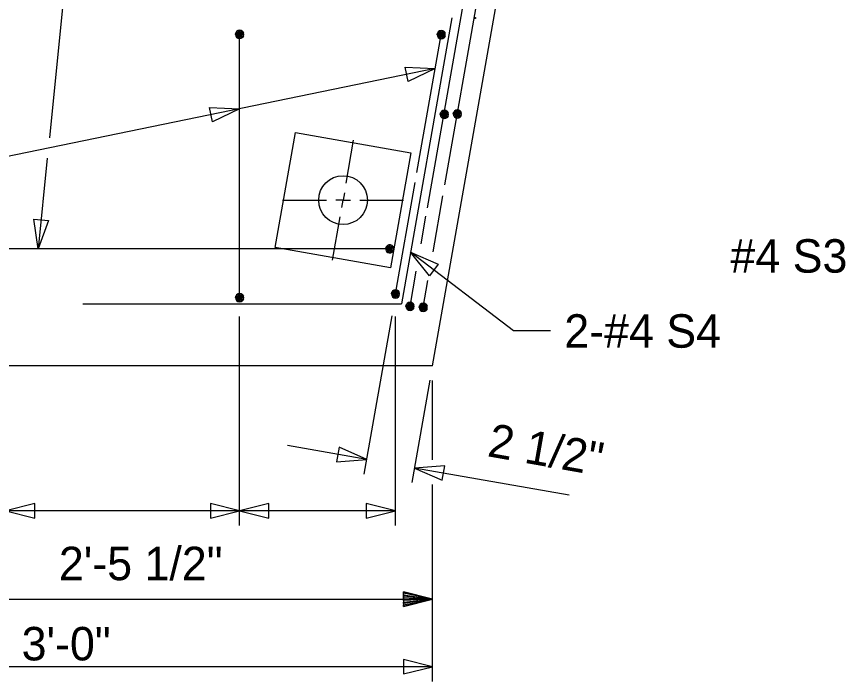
# Model space of a CAD drawing. Extents: x -408 to -23, y -15 to 117.
# Drawn here: x -87.889 to -84.346, y 76.669 to 79.511 of the extents above; entities that cross this region are included whole.
import ezdxf

# ---------------------------------------------------------------- set-up
doc = ezdxf.new("R2010")
doc.units = 0
for name, color, linetype in [('Arrowhead Terminators CELL', 7, 'Continuous'), ('Dimension Lines', 7, 'Continuous'), ('Rebar Lines', 7, 'Continuous'), ('Sup Concrete Girder Lines', 7, 'Continuous'), ('Sup Cored Slab Unit', 7, 'Continuous'), ('Text', 7, 'Continuous')]:
    doc.layers.add(name, color=color, linetype=linetype)

msp = doc.modelspace()

# ---------------------------------------------------------------- linework, layer by layer
at = {"layer": 'Arrowhead Terminators CELL'}
for points in [[(-86.0992, 79.2895), (-86.2153, 79.2337), (-86.2279, 79.295)], [(-86.9358, 79.1174), (-87.052, 79.0616), (-87.0646, 79.1228)], [(-87.7966, 78.5181), (-87.8152, 78.6456), (-87.7531, 78.6394)], [(-86.2046, 78.5045), (-86.0864, 78.4532), (-86.1245, 78.4036)], [(-86.3924, 77.6174), (-86.5101, 77.6699), (-86.521, 77.6083)], [(-86.1873, 77.5812), (-86.0696, 77.5288), (-86.0588, 77.5903)], [(-87.9358, 77.399), (-87.8108, 77.3677), (-87.8108, 77.4302)], [(-86.9358, 77.399), (-87.0608, 77.4302), (-87.0608, 77.3677)], [(-86.9358, 77.399), (-86.8108, 77.3677), (-86.8108, 77.4302)], [(-86.2692, 77.399), (-86.3942, 77.4302), (-86.3942, 77.3677)], [(-86.1103, 76.7323), (-86.2353, 76.7635), (-86.2353, 76.701)]]:
    msp.add_lwpolyline(points, close=True, dxfattribs=at)
at = {"layer": 'Dimension Lines'}
for p, q in [((-87.635, 80.1374), (-87.7492, 78.9925)), ((-86.4807, 78.7984), (-86.4481, 78.983)), ((-87.7579, 78.9057), (-87.7966, 78.5181)), ((-86.7524, 78.7265), (-86.5649, 78.7265)), ((-86.4218, 78.7265), (-86.2343, 78.7265)), ((-86.5386, 78.4699), (-86.506, 78.6545)), ((-86.9358, 77.3359), (-86.9358, 78.2296)), ((-86.4033, 77.5558), (-86.2841, 78.2322)), ((-86.2692, 77.3359), (-86.2692, 78.2296)), ((-86.1981, 77.5197), (-86.121, 77.9575)), ((-86.1103, 77.6166), (-86.1103, 77.9556)), ((-86.3924, 77.6174), (-86.7313, 77.6772)), ((-85.527, 77.4648), (-86.1873, 77.5812)), ((-86.1103, 76.6693), (-86.1103, 77.5107)), ((-86.9358, 77.399), (-87.9358, 77.399)), ((-86.2692, 77.399), (-86.9358, 77.399)), ((-88.5686, 77.021), (-86.1103, 77.021)), ((-86.1103, 76.7323), (-89.1103, 76.7323))]:
    msp.add_line(p, q, dxfattribs=at)
for points in [[(-86.0992, 79.2895), (-89.9779, 78.4914), (-90.0799, 78.4914)], [(-86.4879, 78.7573), (-86.4933, 78.7265), (-86.5248, 78.7266)], [(-86.4989, 78.6956), (-86.4933, 78.7265), (-86.4619, 78.7263)], [(-85.606, 78.1673), (-85.7652, 78.1673), (-86.2046, 78.5045)], [(-86.2353, 77.021), (-86.2353, 77.0273), (-86.1103, 77.021), (-86.2353, 77.0335), (-86.2353, 77.0398), (-86.1103, 77.021), (-86.2353, 77.046), (-86.2353, 77.0523), (-86.1103, 77.021), (-86.2353, 76.9898), (-86.2353, 76.996), (-86.1103, 77.021), (-86.2353, 77.0023), (-86.2353, 77.0085), (-86.1103, 77.021), (-86.2353, 77.0148), (-86.2353, 77.0523), (-86.2353, 76.9898), (-86.1103, 77.021), (-86.2353, 77.0523)]]:
    msp.add_lwpolyline(points, dxfattribs=at)
at = {"layer": 'Rebar Lines'}
for p, q in [((-86.1329, 78.6931), (-85.9466, 79.7504)), ((-86.0583, 78.7924), (-85.9046, 79.6645)), ((-86.0282, 79.505), (-86.2435, 78.2837)), ((-86.9358, 78.3097), (-86.9358, 79.4347)), ((-86.9358, 78.8848), (-86.9358, 79.4347)), ((-86.1776, 78.8449), (-86.0738, 79.4337)), ((-86.2692, 78.3258), (-86.1853, 78.8017)), ((-86.1088, 78.5061), (-86.0668, 78.7445)), ((-86.1599, 78.5397), (-86.1392, 78.6577)), ((-86.2934, 78.5181), (-88.9809, 78.5181)), ((-86.207, 78.2725), (-86.1804, 78.4235)), ((-86.1508, 78.2681), (-86.1306, 78.3829)), ((-87.6058, 78.2837), (-86.2435, 78.2837))]:
    msp.add_line(p, q, dxfattribs=at)
for points in [[(-86.9182, 79.4347), (-86.9195, 79.4415), (-86.9233, 79.4472), (-86.9291, 79.451), (-86.9358, 79.4523), (-86.9425, 79.451), (-86.9483, 79.4472), (-86.9521, 79.4415), (-86.9534, 79.4347), (-86.9521, 79.428), (-86.9483, 79.4223), (-86.9426, 79.4184), (-86.9358, 79.4171), (-86.9291, 79.4184), (-86.9234, 79.4222), (-86.9195, 79.428), (-86.9182, 79.4347), (-86.9358, 79.4347), (-86.9534, 79.4347), (-86.9521, 79.4415), (-86.9358, 79.4347), (-86.9483, 79.4472), (-86.9425, 79.451), (-86.9358, 79.4347), (-86.9358, 79.4523), (-86.9291, 79.451), (-86.9358, 79.4347), (-86.9233, 79.4472), (-86.9195, 79.4415), (-86.9358, 79.4347), (-86.9195, 79.428), (-86.9234, 79.4222), (-86.9358, 79.4347), (-86.9291, 79.4184), (-86.9358, 79.4171), (-86.9358, 79.4347), (-86.9426, 79.4184), (-86.9483, 79.4223), (-86.9358, 79.4347), (-86.9521, 79.428)], [(-86.0562, 79.4337), (-86.0575, 79.4404), (-86.0613, 79.4461), (-86.067, 79.45), (-86.0738, 79.4513), (-86.0805, 79.45), (-86.0862, 79.4461), (-86.09, 79.4405), (-86.0914, 79.4337), (-86.09, 79.427), (-86.0862, 79.4212), (-86.0806, 79.4174), (-86.0738, 79.416), (-86.067, 79.4174), (-86.0613, 79.4212), (-86.0575, 79.4269), (-86.0562, 79.4337), (-86.0738, 79.4337), (-86.0914, 79.4337), (-86.09, 79.4405), (-86.0738, 79.4337), (-86.0862, 79.4461), (-86.0805, 79.45), (-86.0738, 79.4337), (-86.0738, 79.4513), (-86.067, 79.45), (-86.0738, 79.4337), (-86.0613, 79.4461), (-86.0575, 79.4404), (-86.0738, 79.4337), (-86.0575, 79.4269), (-86.0613, 79.4212), (-86.0738, 79.4337), (-86.067, 79.4174), (-86.0738, 79.416), (-86.0738, 79.4337), (-86.0806, 79.4174), (-86.0862, 79.4212), (-86.0738, 79.4337), (-86.09, 79.427)], [(-86.0427, 79.0926), (-86.044, 79.0993), (-86.0478, 79.105), (-86.0535, 79.1089), (-86.0603, 79.1102), (-86.067, 79.1089), (-86.0728, 79.105), (-86.0766, 79.0994), (-86.0779, 79.0926), (-86.0766, 79.0859), (-86.0728, 79.0802), (-86.0671, 79.0763), (-86.0603, 79.0749), (-86.0535, 79.0763), (-86.0479, 79.0801), (-86.044, 79.0858), (-86.0427, 79.0926), (-86.0603, 79.0926), (-86.0779, 79.0926), (-86.0766, 79.0994), (-86.0603, 79.0926), (-86.0728, 79.105), (-86.067, 79.1089), (-86.0603, 79.0926), (-86.0603, 79.1102), (-86.0535, 79.1089), (-86.0603, 79.0926), (-86.0478, 79.105), (-86.044, 79.0993), (-86.0603, 79.0926), (-86.044, 79.0858), (-86.0479, 79.0801), (-86.0603, 79.0926), (-86.0535, 79.0763), (-86.0603, 79.0749), (-86.0603, 79.0926), (-86.0671, 79.0763), (-86.0728, 79.0802), (-86.0603, 79.0926), (-86.0766, 79.0859)], [(-85.9874, 79.0947), (-85.9887, 79.1015), (-85.9925, 79.1072), (-85.9983, 79.111), (-86.005, 79.1123), (-86.0118, 79.111), (-86.0175, 79.1072), (-86.0213, 79.1015), (-86.0227, 79.0947), (-86.0213, 79.088), (-86.0175, 79.0823), (-86.0118, 79.0784), (-86.005, 79.0771), (-85.9983, 79.0784), (-85.9926, 79.0822), (-85.9887, 79.088), (-85.9874, 79.0947), (-86.005, 79.0947), (-86.0227, 79.0947), (-86.0213, 79.1015), (-86.005, 79.0947), (-86.0175, 79.1072), (-86.0118, 79.111), (-86.005, 79.0947), (-86.005, 79.1123), (-85.9983, 79.111), (-86.005, 79.0947), (-85.9925, 79.1072), (-85.9887, 79.1015), (-86.005, 79.0947), (-85.9887, 79.088), (-85.9926, 79.0822), (-86.005, 79.0947), (-85.9983, 79.0784), (-86.005, 79.0771), (-86.005, 79.0947), (-86.0118, 79.0784), (-86.0175, 79.0823), (-86.005, 79.0947), (-86.0213, 79.088)], [(-86.2761, 78.515), (-86.2762, 78.5219), (-86.2789, 78.5282), (-86.2839, 78.533), (-86.2903, 78.5355), (-86.2972, 78.5354), (-86.3035, 78.5325), (-86.3082, 78.5276), (-86.3107, 78.5212), (-86.3105, 78.5143), (-86.3078, 78.508), (-86.3029, 78.5032), (-86.2964, 78.5007), (-86.2896, 78.5009), (-86.2833, 78.5036), (-86.2785, 78.5086), (-86.2761, 78.515), (-86.2934, 78.5181), (-86.3107, 78.5212), (-86.3082, 78.5276), (-86.2934, 78.5181), (-86.3035, 78.5325), (-86.2972, 78.5354), (-86.2934, 78.5181), (-86.2903, 78.5355), (-86.2839, 78.533), (-86.2934, 78.5181), (-86.2789, 78.5282), (-86.2762, 78.5219), (-86.2934, 78.5181), (-86.2785, 78.5086), (-86.2833, 78.5036), (-86.2934, 78.5181), (-86.2896, 78.5009), (-86.2964, 78.5007), (-86.2934, 78.5181), (-86.3029, 78.5032), (-86.3078, 78.508), (-86.2934, 78.5181), (-86.3105, 78.5143)], [(-86.9182, 78.3097), (-86.9195, 78.3165), (-86.9233, 78.3222), (-86.9291, 78.326), (-86.9358, 78.3273), (-86.9425, 78.326), (-86.9483, 78.3222), (-86.9521, 78.3165), (-86.9534, 78.3097), (-86.9521, 78.303), (-86.9483, 78.2973), (-86.9426, 78.2934), (-86.9358, 78.2921), (-86.9291, 78.2934), (-86.9234, 78.2972), (-86.9195, 78.303), (-86.9182, 78.3097), (-86.9358, 78.3097), (-86.9534, 78.3097), (-86.9521, 78.3165), (-86.9358, 78.3097), (-86.9483, 78.3222), (-86.9425, 78.326), (-86.9358, 78.3097), (-86.9358, 78.3273), (-86.9291, 78.326), (-86.9358, 78.3097), (-86.9233, 78.3222), (-86.9195, 78.3165), (-86.9358, 78.3097), (-86.9195, 78.303), (-86.9234, 78.2972), (-86.9358, 78.3097), (-86.9291, 78.2934), (-86.9358, 78.2921), (-86.9358, 78.3097), (-86.9426, 78.2934), (-86.9483, 78.2973), (-86.9358, 78.3097), (-86.9521, 78.303)], [(-86.2516, 78.3258), (-86.2529, 78.3325), (-86.2567, 78.3382), (-86.2624, 78.3421), (-86.2692, 78.3434), (-86.2759, 78.3421), (-86.2816, 78.3382), (-86.2854, 78.3325), (-86.2868, 78.3258), (-86.2854, 78.3191), (-86.2816, 78.3133), (-86.2759, 78.3095), (-86.2692, 78.3081), (-86.2624, 78.3095), (-86.2567, 78.3133), (-86.2529, 78.319), (-86.2516, 78.3258), (-86.2692, 78.3258), (-86.2868, 78.3258), (-86.2854, 78.3325), (-86.2692, 78.3258), (-86.2816, 78.3382), (-86.2759, 78.3421), (-86.2692, 78.3258), (-86.2692, 78.3434), (-86.2624, 78.3421), (-86.2692, 78.3258), (-86.2567, 78.3382), (-86.2529, 78.3325), (-86.2692, 78.3258), (-86.2529, 78.319), (-86.2567, 78.3133), (-86.2692, 78.3258), (-86.2624, 78.3095), (-86.2692, 78.3081), (-86.2692, 78.3258), (-86.2759, 78.3095), (-86.2816, 78.3133), (-86.2692, 78.3258), (-86.2854, 78.3191)], [(-86.1894, 78.2725), (-86.1907, 78.2793), (-86.1945, 78.285), (-86.2003, 78.2888), (-86.207, 78.2902), (-86.2137, 78.2888), (-86.2195, 78.285), (-86.2233, 78.2793), (-86.2246, 78.2725), (-86.2233, 78.2658), (-86.2195, 78.2601), (-86.2138, 78.2562), (-86.207, 78.2549), (-86.2003, 78.2562), (-86.1946, 78.26), (-86.1907, 78.2658), (-86.1894, 78.2725), (-86.207, 78.2725), (-86.2246, 78.2725), (-86.2233, 78.2793), (-86.207, 78.2725), (-86.2195, 78.285), (-86.2137, 78.2888), (-86.207, 78.2725), (-86.207, 78.2902), (-86.2003, 78.2888), (-86.207, 78.2725), (-86.1945, 78.285), (-86.1907, 78.2793), (-86.207, 78.2725), (-86.1907, 78.2658), (-86.1946, 78.26), (-86.207, 78.2725), (-86.2003, 78.2562), (-86.207, 78.2549), (-86.207, 78.2725), (-86.2138, 78.2562), (-86.2195, 78.2601), (-86.207, 78.2725), (-86.2233, 78.2658)], [(-86.1332, 78.2681), (-86.1345, 78.2748), (-86.1383, 78.2806), (-86.144, 78.2844), (-86.1508, 78.2857), (-86.1575, 78.2844), (-86.1632, 78.2806), (-86.167, 78.2749), (-86.1684, 78.2681), (-86.167, 78.2614), (-86.1632, 78.2557), (-86.1575, 78.2518), (-86.1508, 78.2505), (-86.144, 78.2518), (-86.1383, 78.2556), (-86.1345, 78.2613), (-86.1332, 78.2681), (-86.1508, 78.2681), (-86.1684, 78.2681), (-86.167, 78.2749), (-86.1508, 78.2681), (-86.1632, 78.2806), (-86.1575, 78.2844), (-86.1508, 78.2681), (-86.1508, 78.2857), (-86.144, 78.2844), (-86.1508, 78.2681), (-86.1383, 78.2806), (-86.1345, 78.2748), (-86.1508, 78.2681), (-86.1345, 78.2613), (-86.1383, 78.2556), (-86.1508, 78.2681), (-86.144, 78.2518), (-86.1508, 78.2505), (-86.1508, 78.2681), (-86.1575, 78.2518), (-86.1632, 78.2557), (-86.1508, 78.2681), (-86.167, 78.2614)]]:
    msp.add_lwpolyline(points, dxfattribs=at)
at = {"layer": 'Sup Concrete Girder Lines'}
for q in [(-85.5922, 80.9566), (-89.8537, 78.0181)]:
    msp.add_line((-86.1103, 78.0181), q, dxfattribs=at)
for centre, radius in [((-85.9296, 79.5049), 0.00273), ((-86.4933, 78.7265), 0.1042)]:
    msp.add_circle(centre, radius, dxfattribs=at)
at = {"layer": 'Sup Cored Slab Unit'}
msp.add_lwpolyline([(-86.6961, 79.0161), (-86.2037, 78.9292), (-86.2905, 78.4368), (-86.783, 78.5237)], close=True, dxfattribs=at)

# ---------------------------------------------------------------- texts
at = {"layer": 'Text'}
for s, p in [('#4 S3', (-84.8369, 78.4164)), ('2-#4 S4', (-85.5474, 78.0957)), ('2\'-5 1/2"', (-87.7083, 77.102)), ('3\'-0"', (-87.8676, 76.7591))]:
    msp.add_text(s, height=0.14302, dxfattribs=at).set_placement(p)
msp.add_text('2 1/2"', height=0.14302, rotation=349.9998, dxfattribs=at).set_placement((-85.8804, 77.6324))

doc.saveas('drawing.dxf')
